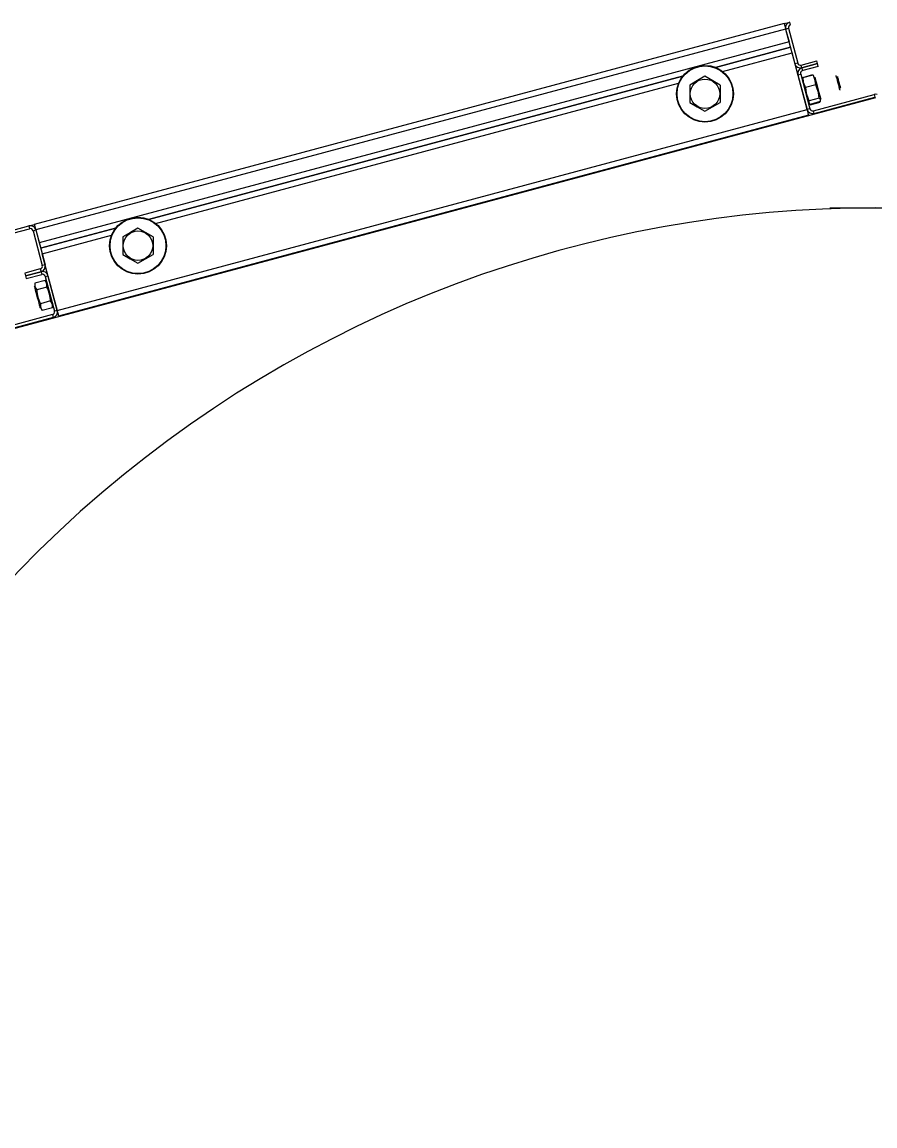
# Model space of a CAD drawing. Extents: x -264222 to -263592, y -1242345 to -1242048.
# Drawn here: x -263795.51 to -263795.082, y -1242142.902 to -1242142.349 of the extents above; entities that cross this region are included whole.
import ezdxf

# ---------------------------------------------------------------- set-up
doc = ezdxf.new("R2010")
doc.units = 0
doc.layers.add('KFA_2D_SITUACIA_DSP', color=7, linetype='Continuous')

msp = doc.modelspace()

# ---------------------------------------------------------------- linework, layer by layer
at = {"layer": 'KFA_2D_SITUACIA_DSP'}
for p, q in [((-263795.12778, -1242142.34929), (-263795.50401, -1242142.4501)), ((-263795.12778, -1242142.34929), (-263795.12503, -1242142.34856)), ((-263795.12778, -1242142.34929), (-263795.12777, -1242142.34935)), ((-263795.12777, -1242142.34935), (-263795.12773, -1242142.3495)), ((-263795.12773, -1242142.3495), (-263795.12766, -1242142.34976)), ((-263795.12766, -1242142.34976), (-263795.12757, -1242142.3501)), ((-263795.12757, -1242142.3501), (-263795.12746, -1242142.35052)), ((-263795.12466, -1242142.34993), (-263795.12503, -1242142.34856)), ((-263795.12705, -1242142.35205), (-263795.50328, -1242142.45286)), ((-263795.12746, -1242142.35052), (-263795.12733, -1242142.35099)), ((-263795.12733, -1242142.35099), (-263795.12719, -1242142.35151)), ((-263795.12719, -1242142.35151), (-263795.12705, -1242142.35205)), ((-263795.12705, -1242142.35205), (-263795.12567, -1242142.35168)), ((-263795.12705, -1242142.35205), (-263795.12533, -1242142.35847)), ((-263795.12705, -1242142.35205), (-263795.12238, -1242142.36948)), ((-263795.12567, -1242142.35168), (-263795.121, -1242142.36911)), ((-263795.12533, -1242142.35847), (-263795.50155, -1242142.45928)), ((-263795.16221, -1242142.3713), (-263795.12459, -1242142.36122)), ((-263795.12459, -1242142.36122), (-263795.16221, -1242142.3713)), ((-263795.15872, -1242142.37332), (-263795.12385, -1242142.36398)), ((-263795.11623, -1242142.39242), (-263795.12385, -1242142.36398)), ((-263795.121, -1242142.36911), (-263795.12238, -1242142.36948)), ((-263795.11925, -1242142.37012), (-263795.11145, -1242142.36803)), ((-263795.11888, -1242142.3715), (-263795.11925, -1242142.37012)), ((-263795.11109, -1242142.36941), (-263795.11888, -1242142.3715)), ((-263795.11888, -1242142.3715), (-263795.11109, -1242142.36941)), ((-263795.11852, -1242142.37287), (-263795.11888, -1242142.3715)), ((-263795.11072, -1242142.37078), (-263795.11852, -1242142.37287)), ((-263795.11109, -1242142.36941), (-263795.11145, -1242142.36803)), ((-263795.11072, -1242142.37078), (-263795.11109, -1242142.36941)), ((-263795.44668, -1242142.44753), (-263795.17873, -1242142.37573)), ((-263795.17873, -1242142.37573), (-263795.44668, -1242142.44753)), ((-263795.17127, -1242142.37791), (-263795.17512, -1242142.38014)), ((-263795.16752, -1242142.37575), (-263795.17127, -1242142.37791)), ((-263795.16367, -1242142.37798), (-263795.16752, -1242142.37575)), ((-263795.1209, -1242142.37499), (-263795.12102, -1242142.37453)), ((-263795.1209, -1242142.37499), (-263795.11952, -1242142.37462)), ((-263795.1209, -1242142.37499), (-263795.11623, -1242142.39242)), ((-263795.11952, -1242142.37462), (-263795.11485, -1242142.39205)), ((-263795.11851, -1242142.37708), (-263795.11848, -1242142.37673)), ((-263795.11848, -1242142.37673), (-263795.1184, -1242142.37653)), ((-263795.11847, -1242142.3763), (-263795.11336, -1242142.37493)), ((-263795.1133, -1242142.37516), (-263795.1184, -1242142.37653)), ((-263795.1184, -1242142.37653), (-263795.11822, -1242142.37864)), ((-263795.1129, -1242142.37588), (-263795.1133, -1242142.37516)), ((-263795.1133, -1242142.37516), (-263795.11313, -1242142.3753)), ((-263795.11313, -1242142.3753), (-263795.11293, -1242142.37558)), ((-263795.11217, -1242142.37792), (-263795.1129, -1242142.37588)), ((-263795.11242, -1242142.37618), (-263795.11237, -1242142.37634)), ((-263795.11237, -1242142.37634), (-263795.11224, -1242142.37683)), ((-263795.11224, -1242142.37683), (-263795.11203, -1242142.37763)), ((-263795.11199, -1242142.38003), (-263795.11217, -1242142.37792)), ((-263795.11203, -1242142.37763), (-263795.11175, -1242142.37868)), ((-263795.10188, -1242142.3753), (-263795.10188, -1242142.37531)), ((-263795.10188, -1242142.37531), (-263795.10182, -1242142.37555)), ((-263795.10182, -1242142.37555), (-263795.10167, -1242142.3761)), ((-263795.10167, -1242142.3761), (-263795.10145, -1242142.3769)), ((-263795.10145, -1242142.3769), (-263795.10119, -1242142.37789)), ((-263795.10119, -1242142.37789), (-263795.1009, -1242142.37897)), ((-263795.10101, -1242142.37582), (-263795.10101, -1242142.3758)), ((-263795.10094, -1242142.37606), (-263795.10101, -1242142.37582)), ((-263795.1008, -1242142.37661), (-263795.10094, -1242142.37606)), ((-263795.10059, -1242142.37739), (-263795.1008, -1242142.37661)), ((-263795.10034, -1242142.37832), (-263795.10059, -1242142.37739)), ((-263795.44319, -1242142.44954), (-263795.18074, -1242142.37922)), ((-263795.17512, -1242142.38014), (-263795.17512, -1242142.38393)), ((-263795.15992, -1242142.38014), (-263795.16367, -1242142.37798)), ((-263795.15992, -1242142.38014), (-263795.15992, -1242142.38393)), ((-263795.11822, -1242142.37864), (-263795.11749, -1242142.38069)), ((-263795.11749, -1242142.38069), (-263795.1171, -1242142.3814)), ((-263795.11199, -1242142.38003), (-263795.1171, -1242142.3814)), ((-263795.1171, -1242142.3814), (-263795.11672, -1242142.38425)), ((-263795.11152, -1242142.38102), (-263795.11199, -1242142.38003)), ((-263795.11175, -1242142.37868), (-263795.11142, -1242142.37991)), ((-263795.11059, -1242142.38384), (-263795.11152, -1242142.38102)), ((-263795.11142, -1242142.37991), (-263795.11106, -1242142.38126)), ((-263795.11106, -1242142.38126), (-263795.11069, -1242142.38263)), ((-263795.11069, -1242142.38263), (-263795.11034, -1242142.38395)), ((-263795.1009, -1242142.37897), (-263795.10061, -1242142.38005)), ((-263795.10061, -1242142.38005), (-263795.10035, -1242142.38104)), ((-263795.10035, -1242142.38104), (-263795.10013, -1242142.38184)), ((-263795.10007, -1242142.3793), (-263795.10034, -1242142.37832)), ((-263795.10013, -1242142.38184), (-263795.09998, -1242142.38239)), ((-263795.09983, -1242142.38022), (-263795.10007, -1242142.3793)), ((-263795.09998, -1242142.38239), (-263795.09992, -1242142.38263)), ((-263795.09992, -1242142.38263), (-263795.09992, -1242142.38264)), ((-263795.09962, -1242142.38099), (-263795.09983, -1242142.38022)), ((-263795.09948, -1242142.38153), (-263795.09962, -1242142.38099)), ((-263795.09941, -1242142.38176), (-263795.09948, -1242142.38153)), ((-263795.09941, -1242142.38177), (-263795.09941, -1242142.38176)), ((-263795.0819, -1242142.38664), (-263795.53244, -1242142.50736)), ((-263795.17512, -1242142.38393), (-263795.17512, -1242142.38781)), ((-263795.17512, -1242142.38781), (-263795.17512, -1242142.38892)), ((-263795.17512, -1242142.38892), (-263795.17137, -1242142.39108)), ((-263795.16377, -1242142.39114), (-263795.15992, -1242142.38892)), ((-263795.15992, -1242142.38393), (-263795.15992, -1242142.38781)), ((-263795.15992, -1242142.38781), (-263795.15992, -1242142.38892)), ((-263795.11672, -1242142.38425), (-263795.11579, -1242142.38706)), ((-263795.11579, -1242142.38706), (-263795.11532, -1242142.38805)), ((-263795.11539, -1242142.38826), (-263795.11546, -1242142.38901)), ((-263795.11546, -1242142.38901), (-263795.11506, -1242142.38965)), ((-263795.11532, -1242142.38805), (-263795.11539, -1242142.38826)), ((-263795.11021, -1242142.38669), (-263795.11532, -1242142.38805)), ((-263795.10973, -1242142.38847), (-263795.11484, -1242142.38984)), ((-263795.11478, -1242142.39007), (-263795.10967, -1242142.3887)), ((-263795.11311, -1242142.39306), (-263795.08264, -1242142.3849)), ((-263795.11274, -1242142.39444), (-263795.08227, -1242142.38627)), ((-263795.11021, -1242142.38669), (-263795.11059, -1242142.38384)), ((-263795.11034, -1242142.38395), (-263795.11002, -1242142.38511)), ((-263795.11004, -1242142.38682), (-263795.11021, -1242142.38669)), ((-263795.1096, -1242142.38746), (-263795.11004, -1242142.38682)), ((-263795.11002, -1242142.38511), (-263795.10977, -1242142.38607)), ((-263795.10977, -1242142.38607), (-263795.10959, -1242142.38674)), ((-263795.10973, -1242142.38847), (-263795.10963, -1242142.3882)), ((-263795.10963, -1242142.3882), (-263795.1096, -1242142.38746)), ((-263795.10959, -1242142.38674), (-263795.10949, -1242142.3871)), ((-263795.10949, -1242142.3871), (-263795.10948, -1242142.38715)), ((-263795.08264, -1242142.3849), (-263795.08227, -1242142.38627)), ((-263795.49246, -1242142.49323), (-263795.11623, -1242142.39242)), ((-263795.17137, -1242142.39108), (-263795.16752, -1242142.3933)), ((-263795.16752, -1242142.3933), (-263795.16377, -1242142.39114)), ((-263795.11485, -1242142.39205), (-263795.11623, -1242142.39242)), ((-263795.11611, -1242142.39288), (-263795.11623, -1242142.39242)), ((-263795.11608, -1242142.39296), (-263795.11623, -1242142.39242)), ((-263795.11595, -1242142.39348), (-263795.11608, -1242142.39296)), ((-263795.11582, -1242142.39395), (-263795.11595, -1242142.39348)), ((-263795.11571, -1242142.39437), (-263795.11582, -1242142.39395)), ((-263795.11562, -1242142.39471), (-263795.11571, -1242142.39437)), ((-263795.11506, -1242142.38965), (-263795.11484, -1242142.38984)), ((-263795.11274, -1242142.39444), (-263795.11311, -1242142.39306)), ((-263795.49172, -1242142.49598), (-263795.11549, -1242142.39517)), ((-263795.11555, -1242142.39496), (-263795.11562, -1242142.39471)), ((-263795.11551, -1242142.39512), (-263795.11555, -1242142.39496)), ((-263795.11549, -1242142.39517), (-263795.11551, -1242142.39512)), ((-263795.10485, -1242142.44177), (-263795.05896, -1242142.44177)), ((-263795.59302, -1242142.47395), (-263795.50677, -1242142.45084)), ((-263795.59265, -1242142.47533), (-263795.5064, -1242142.45222)), ((-263795.50677, -1242142.45084), (-263795.50401, -1242142.4501)), ((-263795.50677, -1242142.45084), (-263795.5064, -1242142.45222)), ((-263795.50465, -1242142.45322), (-263795.50328, -1242142.45286)), ((-263795.50465, -1242142.45322), (-263795.49998, -1242142.47066)), ((-263795.50401, -1242142.4501), (-263795.504, -1242142.45016)), ((-263795.504, -1242142.45016), (-263795.50396, -1242142.45031)), ((-263795.50396, -1242142.45031), (-263795.50389, -1242142.45057)), ((-263795.50389, -1242142.45057), (-263795.5038, -1242142.45091)), ((-263795.5038, -1242142.45091), (-263795.50368, -1242142.45133)), ((-263795.50368, -1242142.45133), (-263795.50356, -1242142.4518)), ((-263795.50356, -1242142.4518), (-263795.50342, -1242142.45232)), ((-263795.50342, -1242142.45232), (-263795.50328, -1242142.45286)), ((-263795.50328, -1242142.45286), (-263795.50155, -1242142.45928)), ((-263795.50328, -1242142.45286), (-263795.4986, -1242142.47029)), ((-263795.50082, -1242142.46203), (-263795.46319, -1242142.45195)), ((-263795.46319, -1242142.45195), (-263795.50082, -1242142.46203)), ((-263795.50008, -1242142.46479), (-263795.46521, -1242142.45544)), ((-263795.45573, -1242142.45414), (-263795.45958, -1242142.45636)), ((-263795.45198, -1242142.45197), (-263795.45573, -1242142.45414)), ((-263795.44813, -1242142.4542), (-263795.45198, -1242142.45197)), ((-263795.44438, -1242142.45636), (-263795.44813, -1242142.4542)), ((-263795.45958, -1242142.45636), (-263795.45958, -1242142.46015)), ((-263795.45958, -1242142.46015), (-263795.45958, -1242142.46404)), ((-263795.44438, -1242142.45636), (-263795.44438, -1242142.46015)), ((-263795.44438, -1242142.46015), (-263795.44438, -1242142.46404)), ((-263795.49246, -1242142.49323), (-263795.50008, -1242142.46479)), ((-263795.45958, -1242142.46404), (-263795.45958, -1242142.46514)), ((-263795.45958, -1242142.46514), (-263795.45584, -1242142.4673)), ((-263795.44824, -1242142.46736), (-263795.44438, -1242142.46514)), ((-263795.44438, -1242142.46404), (-263795.44438, -1242142.46514)), ((-263795.4986, -1242142.47029), (-263795.49998, -1242142.47066)), ((-263795.45584, -1242142.4673), (-263795.45198, -1242142.46953)), ((-263795.45198, -1242142.46953), (-263795.44824, -1242142.46736)), ((-263795.50099, -1242142.4724), (-263795.50879, -1242142.47449)), ((-263795.50879, -1242142.47449), (-263795.50842, -1242142.47587)), ((-263795.50842, -1242142.47587), (-263795.50062, -1242142.47378)), ((-263795.50062, -1242142.47378), (-263795.50842, -1242142.47587)), ((-263795.50842, -1242142.47587), (-263795.50805, -1242142.47725)), ((-263795.50805, -1242142.47725), (-263795.50025, -1242142.47516)), ((-263795.50099, -1242142.4724), (-263795.50062, -1242142.47378)), ((-263795.50062, -1242142.47378), (-263795.50025, -1242142.47516)), ((-263795.4985, -1242142.47617), (-263795.49713, -1242142.4758)), ((-263795.4985, -1242142.47617), (-263795.49383, -1242142.4936)), ((-263795.49713, -1242142.4758), (-263795.49246, -1242142.49323)), ((-263795.50387, -1242142.48111), (-263795.50388, -1242142.48107)), ((-263795.50377, -1242142.48146), (-263795.50387, -1242142.48111)), ((-263795.5036, -1242142.48212), (-263795.50377, -1242142.48146)), ((-263795.49858, -1242142.47815), (-263795.50369, -1242142.47952)), ((-263795.50369, -1242142.47952), (-263795.50367, -1242142.48104)), ((-263795.50367, -1242142.48104), (-263795.5031, -1242142.48247)), ((-263795.50335, -1242142.48306), (-263795.5036, -1242142.48212)), ((-263795.50303, -1242142.48422), (-263795.50335, -1242142.48306)), ((-263795.5031, -1242142.48247), (-263795.50276, -1242142.48296)), ((-263795.49766, -1242142.48159), (-263795.50276, -1242142.48296)), ((-263795.50276, -1242142.48296), (-263795.50269, -1242142.48388)), ((-263795.49825, -1242142.47864), (-263795.49858, -1242142.47815)), ((-263795.49768, -1242142.48007), (-263795.49825, -1242142.47864)), ((-263795.49766, -1242142.48159), (-263795.49768, -1242142.48007)), ((-263795.49726, -1242142.48243), (-263795.49766, -1242142.48159)), ((-263795.49632, -1242142.48509), (-263795.49726, -1242142.48243)), ((-263795.50268, -1242142.48553), (-263795.50303, -1242142.48422)), ((-263795.50269, -1242142.48388), (-263795.50219, -1242142.48658)), ((-263795.50232, -1242142.4869), (-263795.50268, -1242142.48553)), ((-263795.50195, -1242142.48825), (-263795.50232, -1242142.4869)), ((-263795.50219, -1242142.48658), (-263795.50122, -1242142.48922)), ((-263795.50162, -1242142.48949), (-263795.50195, -1242142.48825)), ((-263795.49581, -1242142.48848), (-263795.50092, -1242142.48985)), ((-263795.49587, -1242142.48779), (-263795.49632, -1242142.48509)), ((-263795.49581, -1242142.48848), (-263795.49587, -1242142.48779)), ((-263795.49548, -1242142.48897), (-263795.49581, -1242142.48848)), ((-263795.50134, -1242142.49055), (-263795.50162, -1242142.48949)), ((-263795.50112, -1242142.49136), (-263795.50134, -1242142.49055)), ((-263795.50122, -1242142.48922), (-263795.50092, -1242142.48985)), ((-263795.50099, -1242142.49187), (-263795.50112, -1242142.49136)), ((-263795.50094, -1242142.49204), (-263795.50099, -1242142.49187)), ((-263795.50092, -1242142.48985), (-263795.5009, -1242142.49137)), ((-263795.5009, -1242142.49137), (-263795.50033, -1242142.4928)), ((-263795.50033, -1242142.4928), (-263795.5, -1242142.49329)), ((-263795.49489, -1242142.49192), (-263795.5, -1242142.49329)), ((-263795.49491, -1242142.4904), (-263795.49548, -1242142.48897)), ((-263795.49489, -1242142.49192), (-263795.49491, -1242142.4904)), ((-263795.49246, -1242142.49323), (-263795.49383, -1242142.4936)), ((-263795.49231, -1242142.49377), (-263795.49246, -1242142.49323)), ((-263795.49217, -1242142.49429), (-263795.49231, -1242142.49377)), ((-263795.49484, -1242142.49535), (-263795.5811, -1242142.51846)), ((-263795.49447, -1242142.49672), (-263795.58073, -1242142.51983)), ((-263795.49484, -1242142.49535), (-263795.49447, -1242142.49672)), ((-263795.49205, -1242142.49476), (-263795.49217, -1242142.49429)), ((-263795.49193, -1242142.49518), (-263795.49205, -1242142.49476)), ((-263795.49184, -1242142.49552), (-263795.49193, -1242142.49518)), ((-263795.49178, -1242142.49577), (-263795.49184, -1242142.49552)), ((-263795.49173, -1242142.49593), (-263795.49178, -1242142.49577)), ((-263795.49172, -1242142.49598), (-263795.49173, -1242142.49593))]:
    msp.add_line(p, q, dxfattribs=at)
for centre, radius in [((-263795.16752, -1242142.38453), 0.01425), ((-263795.16752, -1242142.38453), 0.01401), ((-263795.16752, -1242142.38453), 0.00739), ((-263795.45198, -1242142.46075), 0.01425), ((-263795.45198, -1242142.46075), 0.01401), ((-263795.45198, -1242142.46075), 0.00739)]:
    msp.add_circle(centre, radius, dxfattribs=at)
for centre, radius, start, end in [((-263795.12429, -1242142.35131), 0.00285, 105, 195), ((-263795.12429, -1242142.35131), 0.00143, 105, 195), ((-263795.11962, -1242142.36874), 0.00285, 195, 285), ((-263795.11962, -1242142.36874), 0.00143, 195, 285), ((-263795.11815, -1242142.37425), 0.00285, 105, 195), ((-263795.11815, -1242142.37425), 0.00143, 105, 195), ((-263795.0819, -1242142.38765), 0.00285, 75, 105), ((-263795.11348, -1242142.39168), 0.00285, 195, 285), ((-263795.11348, -1242142.39168), 0.00143, 195, 285), ((-263795.0819, -1242143.04027), 0.5985, 324.56502, 215.43498), ((-263795.50603, -1242142.45359), 0.00285, 15, 105), ((-263795.50603, -1242142.45359), 0.00143, 15, 105), ((-263795.50136, -1242142.47103), 0.00142, 285, 15), ((-263795.50136, -1242142.47103), 0.00285, 285, 15), ((-263795.49988, -1242142.47653), 0.00285, 15, 105), ((-263795.49988, -1242142.47653), 0.00143, 15, 105), ((-263795.49521, -1242142.49397), 0.00143, 285, 15), ((-263795.49521, -1242142.49397), 0.00285, 285, 15)]:
    msp.add_arc(centre, radius, start, end, dxfattribs=at)

doc.saveas('drawing.dxf')
